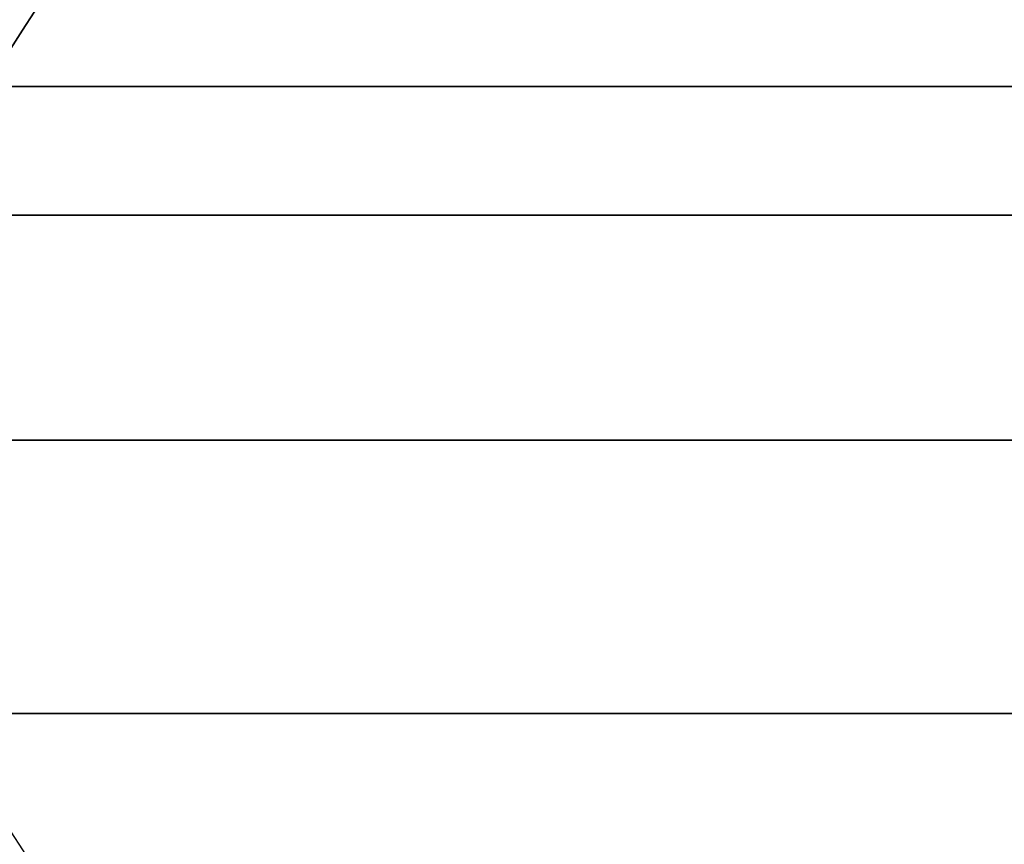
# Model space of a CAD drawing. Header units: centimetres. Extents: x -3.6 to 3.6, y -2.3 to 5.7.
# Tile 553 of 656: x -0.66 to -0.51, y -0.9 to -0.77. Entities that reach past the tile are written whole.
import ezdxf

# ---------------------------------------------------------------- set-up
doc = ezdxf.new("R2010")
doc.units = ezdxf.units.CM
doc.layers.add('Default', color=7, linetype='Continuous', true_color=0x000000)

# ---------------------------------------------------------------- blocks, each defined once
blk = doc.blocks.new('1239X20')
at = {"layer": 'Default'}
for p, q in [((-6.9821, 11.65, -12.1347), (-0.0207, 11.65, -14)), ((-0.0207, 11.65, 14), (-6.9821, 11.65, 12.1347))]:
    blk.add_line(p, q, dxfattribs=at)
at = {"layer": 'Default', "extrusion": (0, 1, 0)}
for centre, radius, start, end in [((0, 0, 12.2), 7.5, 308.96053, 351.03947), ((0, 0, 12.2), 7.5, 8.96053, 51.03947), ((0, 0, 12), 7.7, 305.38002, 354.61998), ((0, 0, 12), 7.7, 5.38002, 54.61998)]:
    blk.add_arc(centre, radius, start, end, dxfattribs=at)
at = {"layer": 'Default', "extrusion": (0, -1, 0)}
for start, end in [(180, 0), (0, 180)]:
    blk.add_arc((0, 0, -12), 11.45, start, end, dxfattribs=at)
at = {"layer": 'Default'}
for points in [[(-6.9821, 11.6691, -12.1347), (-6.5899, 12.2677, -12.2401), (-5.8212, 13.4699, -12.4822), (-4.71, 15.2802, -12.9425), (-3.9953, 16.4823, -13.3148), (-3.6434, 17.0809, -13.5176)], [(-3.6434, 17.0809, 13.5176), (-3.9953, 16.4823, 13.3149), (-4.71, 15.2802, 12.9425), (-5.8212, 13.4699, 12.4822), (-6.5899, 12.2677, 12.2401), (-6.9821, 11.6691, 12.1347)], [(-6.9821, 11.6309, -12.1347), (-6.5899, 11.0323, -12.2401), (-5.8212, 9.8301, -12.4822), (-4.71, 8.0199, -12.9425), (-3.9953, 6.8177, -13.3148), (-3.6434, 6.2191, -13.5176)], [(-6.9821, 11.6309, 12.1347), (-6.5899, 11.0323, 12.2401), (-5.8212, 9.8301, 12.4822), (-4.71, 8.0198, 12.9425), (-3.9953, 6.8177, 13.3148), (-3.6434, 6.2191, 13.5176)]]:
    blk.add_open_spline(points, degree=3, dxfattribs=at)
blk = doc.blocks.new('1838121314')
at = {"layer": 'Default', "extrusion": (0, -1, 0)}
for centre in [(0, 0, -14.4), (0, 0, -13.625)]:
    blk.add_arc(centre, 10.725, 90, 270, dxfattribs=at)
at = {"layer": 'Default', "extrusion": (0, 1, 0)}
blk.add_arc((0, 0, 14.4), 7.5, 270, 90, dxfattribs=at)
blk = doc.blocks.new('R1784XM_ASM22')
at = {"layer": 'Default'}
for name, p in [('1239X20', (0, 0)), ('1838121314', (0, -2.4))]:
    blk.add_blockref(name, p, dxfattribs=at)
blk = doc.blocks.new('F3710XM_ASM')
at = {"layer": 'Default'}
blk.add_blockref('R1784XM_ASM22', (0, -20), dxfattribs=at)

msp = doc.modelspace()

# ---------------------------------------------------------------- block references
at = {"layer": 'Default', "xscale": 0.1, "yscale": 0.1, "zscale": 0.1}
msp.add_blockref('F3710XM_ASM', (0, 0), dxfattribs=at)

doc.saveas('drawing.dxf')
